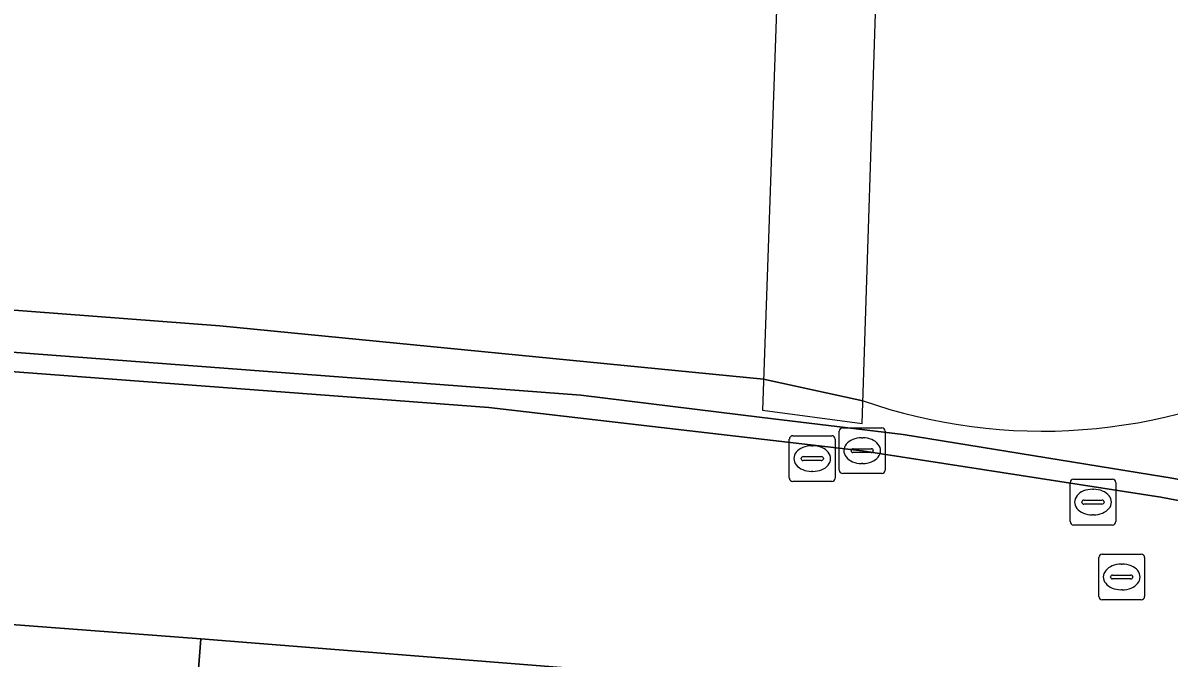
# Model space of a CAD drawing. Extents: x 163683 to 164494, y 382709 to 383872.
# Drawn here: x 164034.01 to 164059.03, y 383682.57 to 383696.44 of the extents above; entities that cross this region are included whole.
import ezdxf

# ---------------------------------------------------------------- set-up
doc = ezdxf.new("R2010")
doc.units = 0
for name, color, linetype in [('IMGEO_Dek', 7, 'Continuous'), ('IMGEO_Groenvoorziening', 7, 'Continuous'), ('IMGEO_Kolk', 7, 'Continuous'), ('IMGEO_Rijbaan_lokaal_open', 7, 'Continuous'), ('IMGEO_Rioolput', 7, 'Continuous'), ('IMGEO_Voetpad_open', 7, 'Continuous')]:
    doc.layers.add(name, color=color, linetype=linetype)

msp = doc.modelspace()

# ---------------------------------------------------------------- linework, layer by layer
at = {"layer": 'IMGEO_Dek'}
msp.add_lwpolyline([(164052.651, 383697.773), (164050.493, 383697.767), (164050.152, 383687.984), (164052.328, 383687.689)], close=True, dxfattribs=at)
at = {"layer": 'IMGEO_Groenvoorziening'}
for points in [[(163875.92, 383701.182), (164008.37, 383691.171), (164046.19, 383688.306), (164050.148, 383687.824), (164053.221, 383687.449), (164058.911, 383686.529), (164059.047, 383686.503), (164061.457, 383686.045), (164064.777, 383685.414), (164071.947, 383683.775), (164078.624, 383682.014), (164085.415, 383679.853), (164091.677, 383677.545), (164096.987, 383675.416), (164101.436, 383673.47), (164106.164, 383671.225), (164111.467, 383668.491), (164115.315, 383666.393), (164116.361, 383665.823), (164116.661, 383668.04), (164115.519, 383668.458)], [(163946.267, 383696.593), (163968.93, 383694.886), (163994.067, 383693.289), (164008.862, 383692.068), (164038.308, 383689.82), (164050.175, 383688.655), (164052.345, 383688.185)], [(164052.345, 383688.185), (164050.175, 383688.655), (164038.308, 383689.82), (164008.862, 383692.068), (163994.067, 383693.289), (163968.93, 383694.886), (163946.267, 383696.593)]]:
    msp.add_lwpolyline(points, dxfattribs=at)
msp.add_arc((164056.254, 383699.389), 11.866, 250.7691, 297.7953, dxfattribs=at)
msp.add_arc((164056.254, 383699.389), 11.866, 250.7691, 297.7953, dxfattribs=at)
at = {"layer": 'IMGEO_Kolk'}
for p, q in [((164051.827, 383686.671), (164051.827, 383687.523)), ((164051.902, 383687.597), (164052.754, 383687.597)), ((164052.828, 383687.523), (164052.828, 383686.671)), ((164052.315, 383687.377), (164052.34, 383687.377)), ((164052.086, 383687.091), (164052.086, 383687.103)), ((164052.524, 383687.054), (164052.126, 383687.054)), ((164052.129, 383687.14), (164052.527, 383687.14)), ((164052.57, 383687.103), (164052.57, 383687.091)), ((164052.338, 383686.817), (164052.313, 383686.817)), ((164052.754, 383686.597), (164051.902, 383686.597))]:
    msp.add_line(p, q, dxfattribs=at)
for points in [[(164051.827, 383686.671), (164051.827, 383687.523)], [(164051.902, 383687.597), (164052.754, 383687.597)], [(164052.828, 383687.523), (164052.828, 383686.671)], [(164052.754, 383686.597), (164051.902, 383686.597)]]:
    msp.add_lwpolyline(points, dxfattribs=at)
for centre, radius, start, end in [((164051.904, 383687.521), 0.0765, 91.552, 178.448), ((164051.904, 383687.521), 0.0765, 91.552, 178.448), ((164052.752, 383687.521), 0.0765, 1.552, 88.448), ((164052.752, 383687.521), 0.0765, 1.552, 88.448), ((164052.126, 383687.1), 0.0403, 85.8775, 175.7526), ((164052.123, 383687.09), 0.0366, 178.938, 274.7102), ((164052.527, 383687.097), 0.043, 264.8664, 352.4533), ((164052.531, 383687.102), 0.0386, 1.7309, 96.639), ((164051.904, 383686.673), 0.0765, 181.552, 268.448), ((164051.904, 383686.673), 0.0765, 181.552, 268.448), ((164052.752, 383686.673), 0.0765, 271.552, 358.448), ((164052.752, 383686.673), 0.0765, 271.552, 358.448)]:
    msp.add_arc(centre, radius, start, end, dxfattribs=at)
for centre, major_axis, ratio, start_param, end_param in [((164052.314, 383687.097), (-0.387, 0.002), 0.722429, 4.712389, 7.853982), ((164052.339, 383687.097), (-0.39, 0.002), 0.717154, 1.570796, 4.712389)]:
    msp.add_ellipse(centre, major_axis=major_axis, ratio=ratio, start_param=start_param, end_param=end_param, dxfattribs=at)
at = {"layer": 'IMGEO_Rijbaan_lokaal_open'}
for points in [[(164046.308, 383682.319), (164051.996, 383681.597), (164061.141, 383680.092), (164066.037, 383679.035), (164074.58, 383676.916), (164083.927, 383674.071), (164090.815, 383671.45), (164094.491, 383669.922), (164096.777, 383675.011), (164091.011, 383677.316), (164085.194, 383679.443), (164078.486, 383681.595), (164070.503, 383683.65), (164064.706, 383684.963), (164058.842, 383686.082), (164052.328, 383687.097), (164044.177, 383688.038), (164022.242, 383689.694), (164021.843, 383684.203), (164037.891, 383682.992)], [(164046.308, 383682.319), (164037.891, 383682.992), (164037.713, 383680.639), (164038.583, 383680.59), (164044.496, 383680.134), (164046.052, 383679.965)]]:
    msp.add_lwpolyline(points, close=True, dxfattribs=at)
at = {"layer": 'IMGEO_Rioolput'}
for p, q in [((164050.737, 383686.498), (164050.737, 383687.35)), ((164050.812, 383687.424), (164051.664, 383687.424)), ((164051.738, 383687.35), (164051.738, 383686.498)), ((164051.225, 383687.204), (164051.25, 383687.204)), ((164050.996, 383686.918), (164050.996, 383686.93)), ((164051.434, 383686.881), (164051.036, 383686.881)), ((164051.039, 383686.967), (164051.437, 383686.967)), ((164051.48, 383686.93), (164051.48, 383686.918)), ((164051.248, 383686.644), (164051.223, 383686.644)), ((164051.664, 383686.424), (164050.812, 383686.424)), ((164056.864, 383685.548), (164056.864, 383686.4)), ((164056.939, 383686.474), (164057.791, 383686.474)), ((164057.352, 383686.254), (164057.377, 383686.254)), ((164057.865, 383686.4), (164057.865, 383685.548)), ((164057.166, 383686.017), (164057.564, 383686.017)), ((164057.123, 383685.968), (164057.123, 383685.98)), ((164057.561, 383685.931), (164057.163, 383685.931)), ((164057.607, 383685.98), (164057.607, 383685.968)), ((164057.375, 383685.694), (164057.35, 383685.694)), ((164057.791, 383685.474), (164056.939, 383685.474)), ((164057.49, 383683.913), (164057.49, 383684.765)), ((164057.565, 383684.839), (164058.417, 383684.839)), ((164058.491, 383684.765), (164058.491, 383683.913)), ((164057.978, 383684.619), (164058.003, 383684.619)), ((164057.749, 383684.333), (164057.749, 383684.345)), ((164058.187, 383684.296), (164057.789, 383684.296)), ((164057.792, 383684.382), (164058.19, 383684.382)), ((164058.233, 383684.345), (164058.233, 383684.333)), ((164058.001, 383684.059), (164057.976, 383684.059)), ((164058.417, 383683.839), (164057.565, 383683.839))]:
    msp.add_line(p, q, dxfattribs=at)
for points in [[(164050.737, 383686.498), (164050.737, 383687.35)], [(164050.812, 383687.424), (164051.664, 383687.424)], [(164051.738, 383687.35), (164051.738, 383686.498)], [(164051.664, 383686.424), (164050.812, 383686.424)], [(164056.864, 383685.548), (164056.864, 383686.4)], [(164056.939, 383686.474), (164057.791, 383686.474)], [(164057.865, 383686.4), (164057.865, 383685.548)], [(164057.791, 383685.474), (164056.939, 383685.474)], [(164057.49, 383683.913), (164057.49, 383684.765)], [(164057.565, 383684.839), (164058.417, 383684.839)], [(164058.491, 383684.765), (164058.491, 383683.913)], [(164058.417, 383683.839), (164057.565, 383683.839)]]:
    msp.add_lwpolyline(points, dxfattribs=at)
for centre, radius, start, end in [((164050.814, 383687.348), 0.0765, 91.552, 178.448), ((164050.814, 383687.348), 0.0765, 91.552, 178.448), ((164051.662, 383687.348), 0.0765, 1.552, 88.448), ((164051.662, 383687.348), 0.0765, 1.552, 88.448), ((164051.036, 383686.927), 0.0403, 85.8775, 175.7526), ((164051.033, 383686.917), 0.0366, 178.938, 274.7102), ((164051.437, 383686.924), 0.043, 264.8664, 352.4533), ((164051.441, 383686.929), 0.0386, 1.7309, 96.639), ((164050.814, 383686.5), 0.0765, 181.552, 268.448), ((164050.814, 383686.5), 0.0765, 181.552, 268.448), ((164051.662, 383686.5), 0.0765, 271.552, 358.448), ((164051.662, 383686.5), 0.0765, 271.552, 358.448), ((164056.941, 383686.398), 0.0765, 91.552, 178.448), ((164056.941, 383686.398), 0.0765, 91.552, 178.448), ((164057.789, 383686.398), 0.0765, 1.552, 88.448), ((164057.789, 383686.398), 0.0765, 1.552, 88.448), ((164057.163, 383685.977), 0.0403, 85.8775, 175.7526), ((164057.568, 383685.979), 0.0386, 1.7309, 96.639), ((164057.16, 383685.967), 0.0366, 178.938, 274.7102), ((164057.564, 383685.974), 0.043, 264.8664, 352.4533), ((164056.941, 383685.55), 0.0765, 181.552, 268.448), ((164056.941, 383685.55), 0.0765, 181.552, 268.448), ((164057.789, 383685.55), 0.0765, 271.552, 358.448), ((164057.789, 383685.55), 0.0765, 271.552, 358.448), ((164057.567, 383684.763), 0.0765, 91.552, 178.448), ((164057.567, 383684.763), 0.0765, 91.552, 178.448), ((164058.415, 383684.763), 0.0765, 1.552, 88.448), ((164058.415, 383684.763), 0.0765, 1.552, 88.448), ((164057.789, 383684.342), 0.0403, 85.8775, 175.7526), ((164057.786, 383684.332), 0.0366, 178.938, 274.7102), ((164058.19, 383684.339), 0.043, 264.8664, 352.4533), ((164058.194, 383684.344), 0.0386, 1.7309, 96.639), ((164057.567, 383683.915), 0.0765, 181.552, 268.448), ((164057.567, 383683.915), 0.0765, 181.552, 268.448), ((164058.415, 383683.915), 0.0765, 271.552, 358.448), ((164058.415, 383683.915), 0.0765, 271.552, 358.448)]:
    msp.add_arc(centre, radius, start, end, dxfattribs=at)
for centre, major_axis, ratio, start_param, end_param in [((164051.224, 383686.924), (-0.387, 0.002), 0.722429, 4.712389, 7.853982), ((164051.249, 383686.924), (-0.39, 0.002), 0.717154, 1.570796, 4.712389), ((164057.351, 383685.974), (-0.387, 0.002), 0.722429, 4.712389, 7.853982), ((164057.376, 383685.974), (-0.39, 0.002), 0.717154, 1.570796, 4.712389), ((164057.977, 383684.339), (-0.387, 0.002), 0.722429, 4.712389, 7.853982), ((164058.002, 383684.339), (-0.39, 0.002), 0.717154, 1.570796, 4.712389)]:
    msp.add_ellipse(centre, major_axis=major_axis, ratio=ratio, start_param=start_param, end_param=end_param, dxfattribs=at)
at = {"layer": 'IMGEO_Voetpad_open'}
for points in [[(164091.677, 383677.545), (164085.415, 383679.853), (164078.624, 383682.014), (164071.947, 383683.775), (164064.777, 383685.414), (164061.457, 383686.045), (164059.047, 383686.503), (164058.911, 383686.529), (164053.221, 383687.449), (164050.148, 383687.824), (164046.19, 383688.306), (164008.37, 383691.171), (163875.92, 383701.182)], [(163875.885, 383700.733), (163933.438, 383696.393), (163938.282, 383696.036), (164008.288, 383690.751), (164017.444, 383690.058), (164022.242, 383689.694), (164044.177, 383688.038), (164052.328, 383687.097), (164058.842, 383686.082), (164064.706, 383684.963), (164070.503, 383683.65), (164078.486, 383681.595), (164085.194, 383679.443), (164091.011, 383677.316), (164096.777, 383675.011), (164101.191, 383673.098), (164105.936, 383670.838), (164110.166, 383668.665), (164207.225, 383615.819)], [(164009.753, 383682.78), (164029.92, 383681.188), (164033.989, 383680.867), (164033.676, 383679.659), (164038.08, 383678.644), (164038.583, 383680.59), (164037.713, 383680.639), (164037.891, 383682.992), (164021.843, 383684.203), (164017.041, 383684.569), (164004.649, 383685.507), (164004.609, 383685.062), (164001.092, 383685.294), (164001.149, 383685.75)]]:
    msp.add_lwpolyline(points, dxfattribs=at)
msp.add_lwpolyline([(164052.651, 383697.773), (164050.493, 383697.767), (164050.152, 383687.984), (164052.328, 383687.689)], close=True, dxfattribs=at)

doc.saveas('drawing.dxf')
